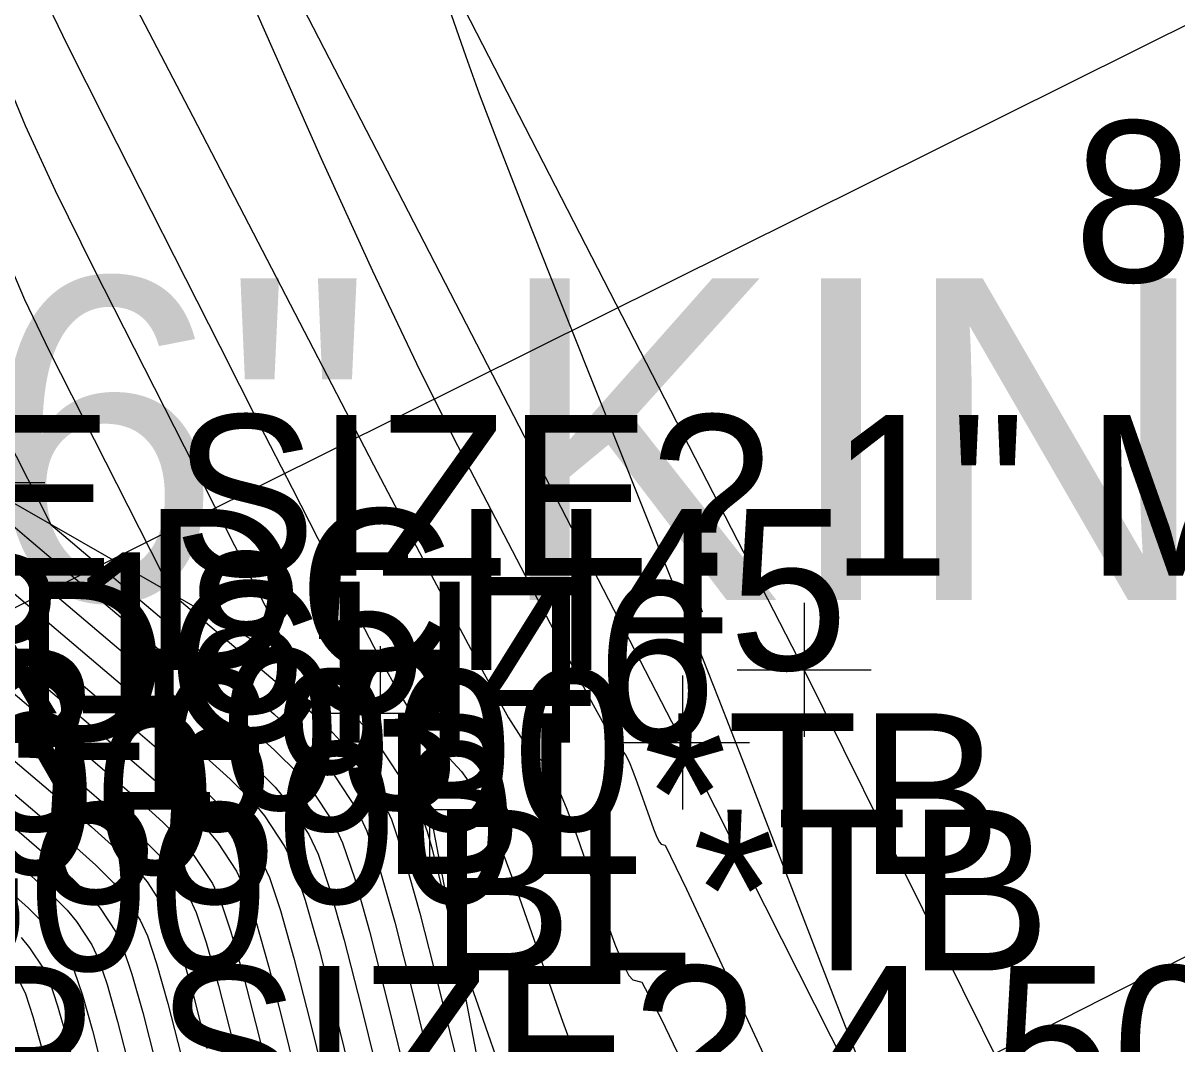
# Model space of a CAD drawing. Extents: x 1654928 to 1810050, y 486881 to 626330.
# Drawn here: x 1801419.41 to 1801428.02, y 489806.91 to 489814.52 of the extents above; entities that cross this region are included whole.
import ezdxf

# ---------------------------------------------------------------- set-up
doc = ezdxf.new("R2010")
doc.units = 0
for name, color, linetype in [('DR_X_Storm_Sewer', 7, 'Continuous'), ('DT_X_Contour_Major', 7, 'Continuous'), ('DT_X_Contour_Minor', 7, 'Continuous'), ('PV_X_EOP', 7, 'Continuous'), ('PV_X_Shoulder', 7, 'Continuous'), ('SV_X_Shot_Marker', 7, 'Continuous'), ('SV_X_Text_Comment', 7, 'Continuous'), ('SV_X_Text_Elevation', 7, 'Continuous'), ('SV_X_Text_Name', 7, 'Continuous'), ('SV_X_Top_of_Bank', 7, 'Continuous'), ('VG_X_Text', 7, 'Continuous')]:
    doc.layers.add(name, color=color, linetype=linetype)

msp = doc.modelspace()

# ---------------------------------------------------------------- linework, layer by layer
at = {"layer": 'DR_X_Storm_Sewer'}
for p, q in [((1801452.1363, 489826.4772), (1801413.9803, 489807.4882)), ((1801416.4358, 489801.6358), (1801454.7776, 489821.1382))]:
    msp.add_line(p, q, dxfattribs=at)
at = {"layer": 'DT_X_Contour_Major'}
for points in [[(1801419.5269, 489814.8016), (1801419.7395, 489814.3606), (1801420.0238, 489813.7932), (1801420.8777, 489812.1117), (1801421.1724, 489811.5318), (1801421.4163, 489811.0535), (1801421.6093, 489810.6766), (1801421.7515, 489810.4012), (1801422.0627, 489809.802), (1801422.1751, 489809.5943), (1801422.2789, 489809.4207), (1801422.3742, 489809.2811), (1801422.461, 489809.1756), (1801422.6809, 489808.9395), (1801422.7685, 489808.8176), (1801422.8666, 489808.6289), (1801422.975, 489808.3736), (1801423.0939, 489808.0515), (1801423.4246, 489807.1035), (1801423.5379, 489806.7913)], [(1801419.3232, 489810.5329), (1801419.6312, 489810.2717), (1801420.5663, 489809.4797), (1801420.8805, 489809.2086), (1801421.1218, 489808.9895), (1801421.2902, 489808.8223), (1801421.3857, 489808.707), (1801421.543, 489808.4689), (1801421.6116, 489808.3218), (1801421.6994, 489808.0592), (1801421.8064, 489807.6811), (1801421.9325, 489807.1876), (1801422.2945, 489805.7173), (1801422.4156, 489805.2249), (1801422.5072, 489804.8502), (1801422.5694, 489804.5933), (1801422.6022, 489804.4542), (1801422.6505, 489804.2403), (1801422.6645, 489804.1508), (1801422.6703, 489804.0427), (1801422.668, 489803.9162), (1801422.6574, 489803.771), (1801422.6218, 489803.3951)], [(1801419.0215, 489809.5417), (1801419.8147, 489808.8699), (1801420.0812, 489808.64), (1801420.2859, 489808.4541), (1801420.4287, 489808.3123), (1801420.5097, 489808.2145), (1801420.6432, 489808.0125), (1801420.7014, 489807.8877), (1801420.7758, 489807.665), (1801420.8666, 489807.3443), (1801420.9736, 489806.9256), (1801421.2806, 489805.6785)], [(1801419.2819, 489808.0714), (1801419.45, 489807.9188), (1801419.5672, 489807.8023), (1801419.6337, 489807.722), (1801419.7433, 489807.5561), (1801419.7911, 489807.4537), (1801419.8523, 489807.2708), (1801419.9268, 489807.0075), (1801420.0146, 489806.6637)]]:
    msp.add_lwpolyline(points, dxfattribs=at)
at = {"layer": 'DT_X_Contour_Minor'}
for points in [[(1801437.8096, 489832.4702), (1801423.5404, 489836.5216), (1801422.3536, 489815.3082), (1801422.7127, 489814.2724), (1801422.8136, 489813.9942), (1801422.9622, 489813.6035), (1801423.1586, 489813.1004), (1801423.4027, 489812.4847), (1801424.1175, 489810.693), (1801424.3709, 489810.0561), (1801424.595, 489809.4892), (1801424.7897, 489808.9922), (1801424.955, 489808.5651), (1801425.3569, 489807.5197), (1801425.4979, 489807.1547), (1801425.6194, 489806.844), (1801425.7214, 489806.5873), (1801425.8039, 489806.3849), (1801426.1435, 489805.5664), (1801431.5182, 489793.9348)], [(1801419.0346, 489819.4125), (1801421.1977, 489814.4945), (1801421.6343, 489813.5128), (1801422.0168, 489812.6755), (1801422.3453, 489811.9824), (1801422.6199, 489811.4336), (1801423.28, 489810.1627), (1801423.4994, 489809.7426), (1801423.6625, 489809.4357), (1801423.7694, 489809.2419), (1801423.82, 489809.1612), (1801423.88, 489809.0968), (1801423.9039, 489809.0636), (1801423.9307, 489809.0121), (1801423.9602, 489808.9425), (1801423.9927, 489808.8546), (1801424.0829, 489808.5961), (1801424.1138, 489808.5109), (1801424.1388, 489808.4494), (1801424.1581, 489808.4114), (1801424.1714, 489808.397), (1801424.1993, 489808.39), (1801424.3591, 489808.0617), (1801424.8175, 489807.0821), (1801425.5746, 489805.4512)], [(1801420.2295, 489814.6838), (1801420.6757, 489813.8247), (1801422.0242, 489811.2283), (1801422.4732, 489810.3694), (1801422.809, 489809.7397), (1801423.0314, 489809.3394), (1801423.1405, 489809.1684), (1801423.2804, 489809.0181), (1801423.3362, 489808.9406), (1801423.3986, 489808.8205), (1801423.4676, 489808.658), (1801423.5433, 489808.453), (1801423.7537, 489807.8498), (1801423.8259, 489807.6511), (1801423.8843, 489807.5074), (1801423.9292, 489807.4188), (1801423.9604, 489807.3852), (1801424.0255, 489807.3689), (1801424.1708, 489807.0952), (1801424.558, 489806.2866), (1801425.187, 489804.9428), (1801426.0578, 489803.0641), (1801428.7025, 489797.3406)], [(1801419.2653, 489814.144), (1801419.4254, 489813.7578), (1801419.6498, 489813.2731), (1801419.9387, 489812.69), (1801421.4371, 489809.7392), (1801421.799, 489809.4327), (1801421.8751, 489809.3627), (1801421.9484, 489809.2841), (1801422.0188, 489809.1969), (1801422.0864, 489809.101), (1801422.2629, 489808.834), (1801422.325, 489808.7292), (1801422.379, 489808.6151), (1801422.425, 489808.4917), (1801422.4628, 489808.3591), (1801422.6206, 489807.7184), (1801423.1898, 489806.087)], [(1801419.2617, 489812.8364), (1801419.4203, 489812.4612), (1801419.6049, 489812.0767), (1801420.527, 489810.2608), (1801421.4058, 489809.5164), (1801421.5787, 489809.3647), (1801421.7205, 489809.2285), (1801421.8314, 489809.1077), (1801421.9112, 489809.0025), (1801422.0829, 489808.7427), (1801422.1578, 489808.5822), (1801422.2535, 489808.2957), (1801422.3702, 489807.8832), (1801422.5079, 489807.3447), (1801422.9028, 489805.7406)], [(1801419.2711, 489811.4633), (1801419.6169, 489810.7824), (1801421.0127, 489809.6002), (1801421.2822, 489809.3667), (1801421.4926, 489809.1728), (1801421.6439, 489809.0186), (1801421.736, 489808.904), (1801421.9029, 489808.6514), (1801421.9757, 489808.4954), (1801422.0688, 489808.2169), (1801422.1823, 489807.8159), (1801422.3161, 489807.2923), (1801422.7001, 489805.7329)], [(1801419.2098, 489810.8782), (1801419.4367, 489810.6858), (1801420.7166, 489809.6016), (1801421.0404, 489809.3224), (1801421.289, 489809.0966), (1801421.4625, 489808.9243), (1801421.5608, 489808.8055), (1801421.723, 489808.5601), (1801421.7937, 489808.4086), (1801421.8841, 489808.1381), (1801421.9943, 489807.7485), (1801422.1243, 489807.2399), (1801422.4973, 489805.7251)], [(1801419.2097, 489810.38), (1801420.416, 489809.3577), (1801420.7207, 489809.0949), (1801420.9546, 489808.8824), (1801421.1179, 489808.7203), (1801421.2105, 489808.6085), (1801421.363, 489808.3776), (1801421.4296, 489808.235), (1801421.5147, 489807.9804), (1801421.6184, 489807.6138), (1801421.7407, 489807.1352), (1801422.3011, 489804.8548)], [(1801419.3873, 489809.9797), (1801420.2657, 489809.2358), (1801420.5608, 489808.9812), (1801420.7874, 489808.7754), (1801420.9456, 489808.6183), (1801421.0353, 489808.51), (1801421.1831, 489808.2863), (1801421.2475, 489808.1482), (1801421.33, 489807.9015), (1801421.4304, 489807.5464), (1801421.5489, 489807.0828), (1801421.889, 489805.7018)], [(1801418.8693, 489809.9213), (1801419.965, 489808.9919), (1801420.2411, 489808.7537), (1801420.4531, 489808.5612), (1801420.601, 489808.4143), (1801420.6849, 489808.313), (1801420.8231, 489808.1038), (1801420.8834, 489807.9746), (1801420.9605, 489807.7439), (1801421.0545, 489807.4117), (1801421.1654, 489806.978), (1801421.4834, 489805.6863)], [(1801419.2654, 489809.8337), (1801420.1153, 489809.1138), (1801420.4009, 489808.8675), (1801420.6203, 489808.6683), (1801420.7733, 489808.5163), (1801420.8601, 489808.4115), (1801421.0031, 489808.195), (1801421.0655, 489808.0614), (1801421.1453, 489807.8227), (1801421.2425, 489807.479), (1801421.3572, 489807.0304), (1801421.6862, 489805.694)], [(1801418.8995, 489809.3958), (1801419.6644, 489808.748), (1801419.9213, 489808.5263), (1801420.1187, 489808.3471), (1801420.2564, 489808.2103), (1801420.3345, 489808.116), (1801420.4632, 489807.9212), (1801420.5193, 489807.8009), (1801420.5911, 489807.5862), (1801420.6786, 489807.2769), (1801420.7818, 489806.8732)], [(1801418.7776, 489809.2498), (1801419.514, 489808.626), (1801419.7615, 489808.4126), (1801419.9515, 489808.24), (1801420.0841, 489808.1083), (1801420.1593, 489808.0175), (1801420.2832, 489807.8299), (1801420.3373, 489807.7141), (1801420.4064, 489807.5073), (1801420.4906, 489807.2096), (1801420.59, 489806.8208)], [(1801419.3637, 489808.5041), (1801419.6016, 489808.2988), (1801419.7843, 489808.1329), (1801419.9118, 489808.0063), (1801419.9841, 489807.919), (1801420.1033, 489807.7387), (1801420.1552, 489807.6273), (1801420.2217, 489807.4285), (1801420.3027, 489807.1422), (1801420.3982, 489806.7685)], [(1801419.2134, 489808.3821), (1801419.4418, 489808.1851), (1801419.6172, 489808.0258), (1801419.7395, 489807.9043), (1801419.8089, 489807.8205), (1801419.9233, 489807.6474), (1801419.9732, 489807.5405), (1801420.037, 489807.3496), (1801420.1147, 489807.0748), (1801420.2064, 489806.7161)], [(1801419.395, 489807.7003), (1801419.4585, 489807.6235), (1801419.5634, 489807.4649), (1801419.6091, 489807.3669), (1801419.6675, 489807.192), (1801419.7388, 489806.9401), (1801419.8228, 489806.6113)], [(1801419.3834, 489807.3736), (1801419.427, 489807.2801), (1801419.4828, 489807.1131), (1801419.5508, 489806.8727)]]:
    msp.add_lwpolyline(points, dxfattribs=at)
at = {"layer": 'PV_X_EOP'}
msp.add_lwpolyline([(1801513.7855, 489634.0435), (1801503.2604, 489654.9649), (1801492.6916, 489675.8396), (1801481.803, 489697.7044), (1801472.0778, 489717.6288), (1801460.782, 489739.4141), (1801448.0048, 489764.9699), (1801436.5531, 489786.8902), (1801425.2367, 489809.6974), (1801414.3451, 489830.8939), (1801402.2104, 489854.7415), (1801391.7814, 489876.0557), (1801380.0077, 489899.3198), (1801369.3946, 489920.8067), (1801356.6203, 489946.3079), (1801346.8453, 489965.4036), (1801335.2571, 489988.4442)], dxfattribs=at)
at = {"layer": 'PV_X_Shoulder'}
msp.add_lwpolyline([(1801513.0529, 489633.4838), (1801502.4251, 489654.4006), (1801492.1554, 489675.4381), (1801481.0477, 489697.2447), (1801471.0952, 489717.0557), (1801459.9739, 489738.8441), (1801446.996, 489764.5171), (1801435.9382, 489786.1836), (1801424.3297, 489809.1558), (1801413.3864, 489830.3529), (1801401.606, 489854.2594), (1801390.8114, 489875.3492), (1801379.3009, 489898.985), (1801368.6075, 489920.2036), (1801355.5615, 489945.9205), (1801346.1736, 489964.9218), (1801334.1444, 489988.1989)], dxfattribs=at)
at = {"layer": 'SV_X_Shot_Marker'}
for p, q in [((1801418.5708, 489811.0953), (1801419.5708, 489811.0953)), ((1801425.2367, 489810.1974), (1801425.2367, 489809.1974)), ((1801422.0742, 489809.8741), (1801422.0742, 489808.8741)), ((1801424.7367, 489809.6974), (1801425.7367, 489809.6974)), ((1801425.2367, 489809.6974), (1801425.2367, 489809.6974)), ((1801424.3297, 489809.6558), (1801424.3297, 489808.6558)), ((1801421.5742, 489809.3741), (1801422.5742, 489809.3741)), ((1801422.0742, 489809.3741), (1801422.0742, 489809.3741)), ((1801422.4411, 489809.1551), (1801422.4411, 489808.1551)), ((1801423.8297, 489809.1558), (1801424.8297, 489809.1558)), ((1801424.3297, 489809.1558), (1801424.3297, 489809.1558)), ((1801421.9411, 489808.6551), (1801422.9411, 489808.6551)), ((1801422.4411, 489808.6551), (1801422.4411, 489808.6551))]:
    msp.add_line(p, q, dxfattribs=at)
at = {"layer": 'SV_X_Top_of_Bank'}
for points in [[(1801422.0742, 489809.3741), (1801419.0708, 489811.0953), (1801415.8468, 489811.9506), (1801411.3484, 489810.5669), (1801392.0999, 489806.2005), (1801386.9441, 489805.1904), (1801377.8006, 489798.251), (1801372.8707, 489798.0416), (1801363.8591, 489794.9597), (1801356.7213, 489793.4089), (1801350.3194, 489794.3388), (1801339.1931, 489795.6127), (1801330.8795, 489795.1716), (1801318.3259, 489796.1078)], [(1801422.4411, 489808.6551), (1801423.2307, 489804.5337), (1801423.3956, 489802.5761), (1801421.1938, 489799.8251), (1801419.4527, 489796.818), (1801416.7464, 489795.4805), (1801416.2197, 489796.0091)]]:
    msp.add_lwpolyline(points, dxfattribs=at)

# ---------------------------------------------------------------- texts
at = {"layer": 'SV_X_Text_Comment'}
for s, p in [('USE? FENCE SIZE? 1" MAT? STEEL', (1801410.0057, 489810.4001)), ('BL*TB', (1801422.0742, 489808.1741)), ('BL*TB', (1801422.4411, 489807.4551)), ('EL*RCP SIZE? 4.50 LOCATION? INVERT CONDITION? POOR', (1801413.9803, 489806.2882))]:
    msp.add_text(s, height=1.2, dxfattribs=at).set_placement(p)
at = {"layer": 'SV_X_Text_Elevation'}
for s, p in [('854.0900', (1801427.248, 489812.5918)), ('853.6900', (1801417.2624, 489808.4974)), ('852.9400', (1801414.1472, 489808.1741)), ('853.5500', (1801416.3932, 489807.9558)), ('852.8500', (1801414.5424, 489807.4551))]:
    msp.add_text(s, height=1.2, dxfattribs=at).set_placement(p)
at = {"layer": 'SV_X_Text_Name'}
for s, p in [('DCH45', (1801420.305, 489809.6974)), ('TR185', (1801417.5965, 489809.3741)), ('DCH46', (1801419.3224, 489809.1558)), ('TR103', (1801417.85, 489808.6551))]:
    msp.add_text(s, height=1.2, dxfattribs=at).set_placement(p)
at = {"layer": 'VG_X_Text'}
msp.add_text('SIZE? 6" KIND? MAPLE', height=2.4, dxfattribs=at).set_placement((1801409.3004, 489810.2187))

doc.saveas('drawing.dxf')
